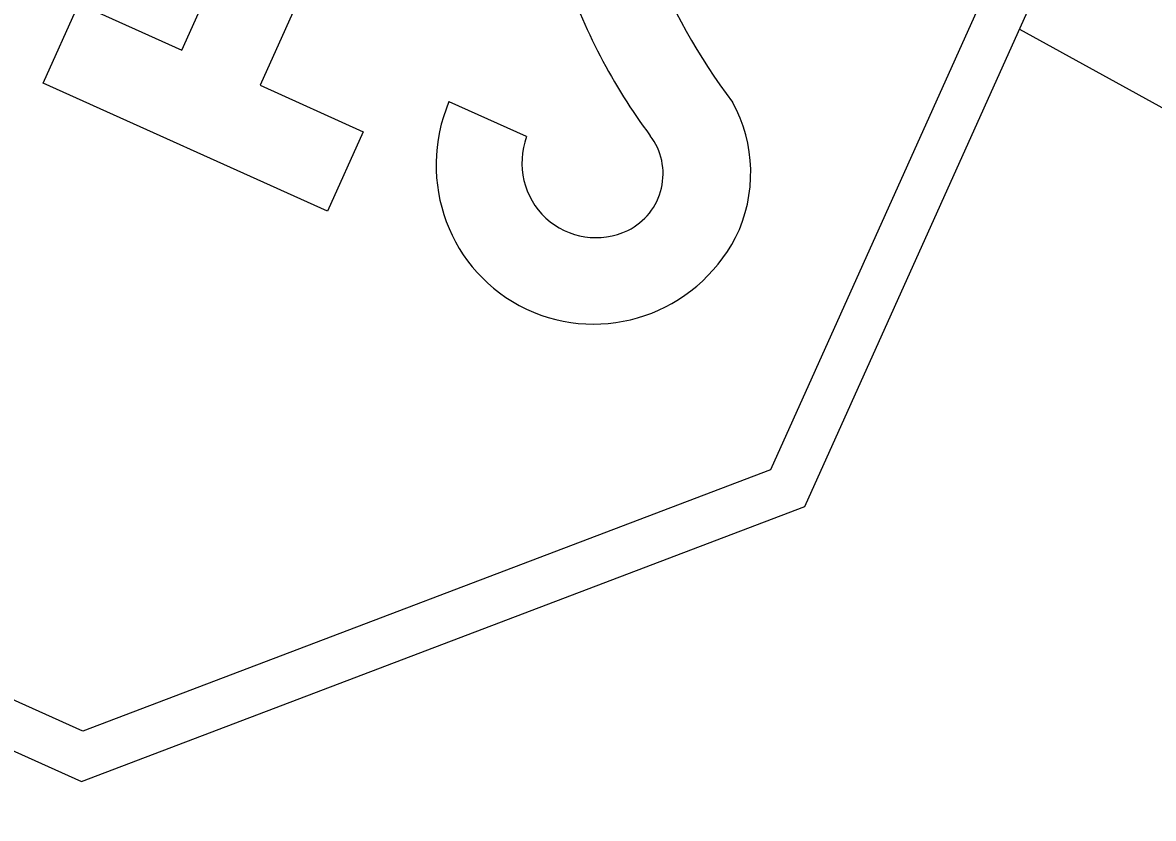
# Model space of a CAD drawing. Extents: x 2096670 to 2098561, y 684033 to 689893.
# Drawn here: x 2096770.43 to 2096811.67, y 685846.7 to 685875.71 of the extents above; entities that cross this region are included whole.
import ezdxf

# ---------------------------------------------------------------- set-up
doc = ezdxf.new("R2010")
doc.units = 0
for name, color, linetype in [('Default', 7, 'Continuous'), ('GSBWFILL', 7, 'Continuous'), ('GSCOLORFILL', 7, 'Continuous'), ('GSOUTLINE', 7, 'Continuous')]:
    doc.layers.add(name, color=color, linetype=linetype)

msp = doc.modelspace()

# ---------------------------------------------------------------- linework, layer by layer
at = {"layer": 'Default'}
msp.add_line((2096806.782, 685875.468), (2096967.381, 685787.112), dxfattribs=at)
at = {"layer": 'GSBWFILL'}
msp.add_line((2096788.809, 685871.553), (2096785.979, 685872.825), dxfattribs=at)
for points in [[(2096787.649, 685915.763), (2096786.953, 685914.213), (2096799.093, 685908.755), (2096808.613, 685883.683), (2096797.698, 685859.406), (2096772.627, 685849.885), (2096748.347, 685860.801), (2096738.827, 685885.873), (2096749.741, 685910.15), (2096774.813, 685919.671), (2096786.953, 685914.213), (2096787.649, 685915.763), (2096774.869, 685921.509), (2096748.481, 685911.489), (2096736.988, 685885.927), (2096747.009, 685859.539), (2096772.572, 685848.047), (2096798.959, 685858.067), (2096810.451, 685883.629), (2096800.432, 685910.016)], [(2096779.089, 685873.424), (2096782.853, 685871.732), (2096781.552, 685868.839), (2096771.176, 685873.503), (2096772.477, 685876.396), (2096776.24, 685874.704), (2096784.23, 685892.476), (2096787.079, 685891.196)]]:
    msp.add_lwpolyline(points, close=True, dxfattribs=at)
for centre, major_axis, start_param, end_param in [((2096814.402, 685886.808), (-9.411, -20.934), 5.515137, 5.786988), ((2096810.51, 685884.761), (-8.914, -19.827), 5.462886, 5.782242), ((2096791.314, 685870.581), (-2.411, -5.362), 4.736267, 7.790596), ((2096791.771, 685870.175), (-2.164, -4.815), 1.534831, 2.511766), ((2096791.368, 685870.628), (-1.134, -2.522), 4.786904, 7.140738), ((2096791.535, 685870.174), (-0.935, -2.079), 0.87378, 2.656959)]:
    msp.add_ellipse(centre, major_axis=major_axis, ratio=0.984614, start_param=start_param, end_param=end_param, dxfattribs=at)
at = {"layer": 'GSCOLORFILL'}
msp.add_line((2096788.809, 685871.553), (2096785.979, 685872.825), dxfattribs=at)
for points in [[(2096774.869, 685921.509), (2096748.481, 685911.489), (2096736.988, 685885.927), (2096747.009, 685859.539), (2096772.572, 685848.047), (2096798.959, 685858.067), (2096810.451, 685883.629), (2096800.432, 685910.016)], [(2096774.869, 685921.509), (2096748.481, 685911.489), (2096736.988, 685885.927), (2096747.009, 685859.539), (2096772.572, 685848.047), (2096798.959, 685858.067), (2096810.451, 685883.629), (2096800.432, 685910.016)], [(2096808.613, 685883.683), (2096797.698, 685859.406), (2096772.627, 685849.885), (2096748.347, 685860.801), (2096738.827, 685885.873), (2096749.741, 685910.15), (2096774.813, 685919.671), (2096799.093, 685908.755)], [(2096779.089, 685873.424), (2096782.853, 685871.732), (2096781.552, 685868.839), (2096771.176, 685873.503), (2096772.477, 685876.396), (2096776.24, 685874.704), (2096784.23, 685892.476), (2096787.079, 685891.196)]]:
    msp.add_lwpolyline(points, close=True, dxfattribs=at)
for centre, major_axis, start_param, end_param in [((2096814.402, 685886.808), (-9.411, -20.934), 5.515137, 5.786988), ((2096810.51, 685884.761), (-8.914, -19.827), 5.462886, 5.782242), ((2096791.314, 685870.581), (-2.411, -5.362), 4.736267, 7.790596), ((2096791.771, 685870.175), (-2.164, -4.815), 1.534831, 2.511766), ((2096791.368, 685870.628), (-1.134, -2.522), 4.786904, 7.140738), ((2096791.535, 685870.174), (-0.935, -2.079), 0.87378, 2.656959)]:
    msp.add_ellipse(centre, major_axis=major_axis, ratio=0.984614, start_param=start_param, end_param=end_param, dxfattribs=at)
at = {"layer": 'GSOUTLINE'}
msp.add_line((2096788.809, 685871.553), (2096785.979, 685872.825), dxfattribs=at)
for points in [[(2096774.869, 685921.509), (2096748.481, 685911.489), (2096736.988, 685885.927), (2096747.009, 685859.539), (2096772.572, 685848.047), (2096798.959, 685858.067), (2096810.451, 685883.629), (2096800.432, 685910.016)], [(2096808.613, 685883.683), (2096797.698, 685859.406), (2096772.627, 685849.885), (2096748.347, 685860.801), (2096738.827, 685885.873), (2096749.741, 685910.15), (2096774.813, 685919.671), (2096799.093, 685908.755)], [(2096779.089, 685873.424), (2096782.853, 685871.732), (2096781.552, 685868.839), (2096771.176, 685873.503), (2096772.477, 685876.396), (2096776.24, 685874.704), (2096784.23, 685892.476), (2096787.079, 685891.196)]]:
    msp.add_lwpolyline(points, close=True, dxfattribs=at)
for centre, major_axis, start_param, end_param in [((2096814.402, 685886.808), (-9.411, -20.934), 5.515137, 5.786988), ((2096810.51, 685884.761), (-8.914, -19.827), 5.462886, 5.782242), ((2096791.314, 685870.581), (-2.411, -5.362), 4.736267, 7.790596), ((2096791.771, 685870.175), (-2.164, -4.815), 1.534831, 2.511766), ((2096791.368, 685870.628), (-1.134, -2.522), 4.786904, 7.140738), ((2096791.535, 685870.174), (-0.935, -2.079), 0.87378, 2.656959)]:
    msp.add_ellipse(centre, major_axis=major_axis, ratio=0.984614, start_param=start_param, end_param=end_param, dxfattribs=at)

doc.saveas('drawing.dxf')
